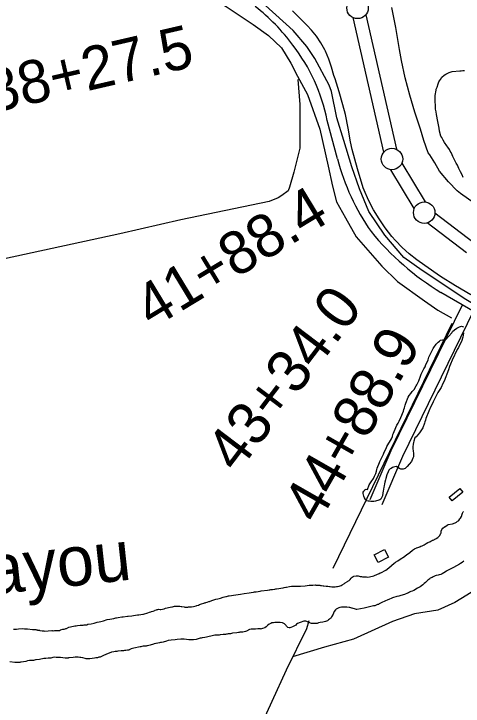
# Model space of a CAD drawing. Extents: x 3146026 to 3183936, y 897894 to 923344.
# Drawn here: x 3156715 to 3157760, y 910425 to 912037 of the extents above; entities that cross this region are included whole.
import ezdxf

# ---------------------------------------------------------------- set-up
doc = ezdxf.new("R2010")
doc.units = 0
for name, color, linetype in [('V-BLDG-OTLN', 7, 'Continuous'), ('V-LEVE-TOET', 7, 'Continuous'), ('V-RIVR-IDEN', 7, 'Continuous'), ('V-ROAD-CNTR', 7, 'Continuous'), ('V-SITE-VEGE', 7, 'Continuous'), ('V-SURV-IDEN', 7, 'Continuous'), ('V-SURV-LINE', 7, 'Continuous'), ('V-TOPO-SHOR', 7, 'Continuous')]:
    doc.layers.add(name, color=color, linetype=linetype)

msp = doc.modelspace()

# ---------------------------------------------------------------- linework, layer by layer
at = {"layer": 'V-BLDG-OTLN'}
for points in [[(3157752.3, 910931.9), (3157759.2, 910923.4), (3157734.6, 910903.4), (3157727.7, 910911.9)], [(3157576.7, 910789.7), (3157585.9, 910771.6), (3157562.2, 910759.6), (3157553, 910777.7)]]:
    msp.add_lwpolyline(points, close=True, dxfattribs=at)
at = {"layer": 'V-LEVE-TOET'}
for points in [[(3157785.4, 911596.2), (3157754, 911618.8), (3157746.3, 911624.5), (3157725.5, 911646.1), (3157704.7, 911670.4), (3157694.2, 911689.8), (3157682.3, 911708.5), (3157678.9, 911713.4), (3157668.7, 911742.3), (3157660.9, 911768.4), (3157647.5, 911807.6), (3157635.7, 911847.3), (3157625.4, 911887.5), (3157616.6, 911927.9), (3157611.8, 911954.2), (3157603.4, 912005.1), (3157594.4, 912051.6)], [(3157777.7, 911383), (3157742.2, 911403.7), (3157707.4, 911425.7), (3157670.6, 911451.2), (3157652, 911463.9), (3157634.4, 911477.9), (3157617.9, 911493), (3157602.4, 911509.3), (3157594.4, 911518.8), (3157578.7, 911538.6), (3157564.3, 911559.3), (3157551.3, 911580.8), (3157539.6, 911603.2), (3157529.4, 911626.2), (3157527.2, 911631.7), (3157513.8, 911676), (3157501.9, 911720.7), (3157497.5, 911739.1), (3157492.5, 911770.9), (3157485.9, 911802.4), (3157480, 911825.3), (3157471.7, 911855.6), (3157461.9, 911885.4), (3157459, 911893.4), (3157454, 911912.7), (3157447.6, 911931.5), (3157439.6, 911949.8), (3157437.9, 911953.3), (3157428.9, 911969.3), (3157418.5, 911984.5), (3157406.8, 911998.7), (3157396.7, 912009.4), (3157380.4, 912027), (3157363.1, 912043.5)]]:
    msp.add_lwpolyline(points, dxfattribs=at)
at = {"layer": 'V-ROAD-CNTR'}
for points in [[(3157467.9, 911699), (3157443.8, 911788.7)], [(3159152, 910552.1), (3157708.3, 911388.1)], [(3157757.4, 911358.5), (3157591.9, 911019.2), (3157543.1, 910905.7)], [(3157784.3, 911345.3), (3157619.2, 911006.7), (3157570.7, 910893.9)]]:
    msp.add_lwpolyline(points, dxfattribs=at)
for centre, radius, start, end in [((3157003.3, 911700), 446.8, 36.1726, 52.3968), ((3157032.8, 911707), 419, 11.2448, 37.7798), ((3157965.4, 911825.5), 513.3, 194.2691, 215.1378), ((3158045.1, 911937.9), 644.8, 219.2363, 238.5165)]:
    msp.add_arc(centre, radius, start, end, dxfattribs=at)
at = {"layer": 'V-SITE-VEGE'}
for points in [[(3157760.3, 911655.7), (3157757.7, 911661.7), (3157754.1, 911669.1), (3157750.2, 911676.5), (3157746.7, 911684.3), (3157743.6, 911689.5), (3157739.6, 911697.3), (3157736.1, 911705.1), (3157734.4, 911708.6), (3157732.2, 911713.8), (3157730, 911717.2), (3157727.8, 911721.1), (3157724.3, 911726.8), (3157722.1, 911729.8), (3157716.8, 911737.6), (3157713.3, 911742.4), (3157710.7, 911748.9), (3157708, 911752.3), (3157704.9, 911763.6), (3157704, 911770.6), (3157701.8, 911782.3), (3157701.3, 911786.6), (3157698.2, 911802.7), (3157696.9, 911808.8), (3157695.9, 911815.3), (3157695.5, 911822.3), (3157695, 911833.6), (3157694.9, 911847), (3157697, 911858.8), (3157697.4, 911861.8), (3157699.1, 911866.2), (3157701.7, 911874), (3157703.4, 911878.4), (3157705.1, 911881), (3157706.9, 911884.1), (3157710.7, 911889.3), (3157715.9, 911893.7), (3157719.8, 911896.3), (3157727.6, 911900.3), (3157734.6, 911902.9), (3157752, 911904.3), (3157755.4, 911904.3), (3157758.9, 911904.8), (3157762.8, 911904.8)], [(3157688.3, 911254.9), (3157689.9, 911257.8), (3157691.6, 911260.4), (3157697.4, 911267.9), (3157701.6, 911272.2), (3157704.9, 911275.1), (3157707.5, 911276.8), (3157711.6, 911278.1), (3157716.3, 911277.7), (3157718.4, 911277.7), (3157720, 911279), (3157733.4, 911294.2), (3157735.5, 911297.1), (3157739.6, 911301.3), (3157745.1, 911305.1), (3157751.3, 911308.5), (3157756.4, 911309.4), (3157758.5, 911309), (3157760.6, 911308.2)], [(3157761.1, 911294.3), (3157759.8, 911288.4), (3157759.4, 911284.2), (3157755.7, 911273.7), (3157751.2, 911265.3), (3157748.7, 911259.8), (3157745.8, 911255.2), (3157734.6, 911230.4), (3157730.8, 911221.6), (3157728.4, 911216.1), (3157725.5, 911207.7), (3157715.5, 911181.6), (3157712.6, 911176.1), (3157708.5, 911167.3), (3157701.4, 911155.1), (3157695.6, 911144.6), (3157693.5, 911139.9), (3157690.2, 911133.6), (3157686.9, 911126.5), (3157684, 911121.4), (3157679.8, 911112.2), (3157672.8, 911094.9), (3157672, 911091.2), (3157670.7, 911087.4), (3157669.9, 911083.6), (3157665.8, 911073.1), (3157661.6, 911065.9), (3157658.3, 911061.3), (3157650.4, 911052), (3157647.9, 911049.9), (3157645, 911041.9), (3157644.6, 911039)], [(3157644.6, 911039), (3157643.8, 911035.2), (3157643, 911028.5), (3157643, 911024.7), (3157643.4, 911018.8), (3157644.3, 911014.2), (3157644.3, 911005.8), (3157643.1, 911002.5), (3157639.4, 910994.5), (3157634.4, 910988.2), (3157629.8, 910983.1), (3157627.3, 910981), (3157624.8, 910978.5), (3157620.2, 910977.2), (3157615.1, 910977.1), (3157611.8, 910978.4), (3157603.8, 910982.9), (3157597.9, 910981.2), (3157595.4, 910980.4), (3157592.1, 910978.7), (3157590, 910977.4), (3157587, 910974.5), (3157585.4, 910970.3), (3157582.1, 910963.9), (3157580, 910955.1), (3157579.2, 910952.2), (3157578, 910946.3), (3157576.7, 910942.9), (3157575.9, 910938.3), (3157575.1, 910935), (3157573.9, 910925.7), (3157573.1, 910921.5), (3157572.3, 910914.4), (3157568.9, 910908.9), (3157568.5, 910906.8), (3157566, 910905.5), (3157563.9, 910904.7), (3157556, 910902.5), (3157551.8, 910901.7), (3157545.5, 910901.2), (3157542.1, 910902), (3157539.2, 910902.4), (3157535.8, 910903.3), (3157532.9, 910906.2), (3157530.3, 910910.4), (3157529.1, 910913.7), (3157527.3, 910920), (3157527.7, 910923.4), (3157529, 910925.5), (3157530.2, 910927.2), (3157531.5, 910928.8), (3157534, 910930.1), (3157537.4, 910929.7), (3157541.5, 910940.2), (3157543.2, 910942.3), (3157546.1, 910947.4), (3157551.5, 910955.4), (3157554, 910960.4), (3157556.9, 910966.7), (3157558.1, 910971.8), (3157559.3, 910976), (3157559.7, 910978.9), (3157565.1, 910992.4), (3157566, 910994.9), (3157568.4, 910999.1), (3157574.7, 911011.7), (3157575.9, 911016.4), (3157580.5, 911024.8), (3157582.5, 911029.8), (3157592.9, 911047.1), (3157595.4, 911053), (3157596.7, 911057.2), (3157597.9, 911060.5), (3157603.7, 911074), (3157605.8, 911079.5), (3157608.7, 911083.7), (3157610.7, 911088.7), (3157615.3, 911097.1), (3157621.5, 911111.9), (3157622.3, 911116.1), (3157623.6, 911119.8), (3157625.2, 911126.1), (3157626.9, 911130.8), (3157632.2, 911144.2), (3157634.3, 911148), (3157638.5, 911153.1), (3157641.4, 911157.3), (3157645.6, 911162.3), (3157650.6, 911170.8), (3157652.2, 911173.3), (3157657.2, 911182.1), (3157660.9, 911193.1), (3157662.6, 911198.1), (3157668.4, 911210.3), (3157671.3, 911215.3), (3157673.4, 911220.8), (3157676.7, 911227.5), (3157678.3, 911231.3), (3157680.4, 911237.2), (3157685.4, 911248.2), (3157688.3, 911254.9)]]:
    msp.add_lwpolyline(points, dxfattribs=at)
at = {"layer": 'V-SURV-LINE'}
for points in [[(3157533.3, 912034.6), (3157604.5, 911721.6)], [(3157575.2, 911715), (3157504.1, 912028)], [(3157617.4, 911689.4), (3157671.8, 911598.9)], [(3157646.1, 911583.5), (3157591.7, 911674)], [(3157694.3, 911573.9), (3157785.6, 911504)], [(3157767.4, 911480.2), (3157676.1, 911550)]]:
    msp.add_lwpolyline(points, dxfattribs=at)
for centre in [(3157514.3, 912050.8), (3157594.3, 911698.8), (3157669.3, 911574.1)]:
    msp.add_circle(centre, 25, dxfattribs=at)
at = {"layer": 'V-TOPO-SHOR'}
msp.add_line((3157457.5, 910746), (3157734.5, 911316.7), dxfattribs=at)
for points in [[(3158888.3, 910721.6), (3158612.2, 910882.1), (3158241.8, 911093.6), (3157894.4, 911295.8), (3157765.8, 911371.8), (3157664.5, 911439.7), (3157621.7, 911469.9), (3157578.1, 911521.9), (3157540.4, 911576.6), (3157518.5, 911629.4), (3157501, 911680.7), (3157482.3, 911742.1), (3157466.3, 911794.8), (3157453.4, 911856.1), (3157447.9, 911870.8), (3157414.7, 911932.6), (3157396.6, 911960.7), (3157364.2, 911997.8), (3157300.4, 912056.1), (3157073.3, 912197.1), (3156567.9, 912518.1)], [(3156694.8, 912375.4), (3156811.9, 912302.6), (3157031.8, 912163.3), (3157208.9, 912054.1), (3157271.7, 912011.8), (3157307.3, 911986.2), (3157337, 911957.9), (3157359.3, 911922.4), (3157374.5, 911891.6), (3157398, 911848.8), (3157426.4, 911768.3), (3157445.9, 911682.1), (3157456.3, 911635.4), (3157465.5, 911598.9), (3157486.3, 911562), (3157511.2, 911517.8), (3157543.6, 911480.7), (3157570.4, 911449.5), (3157607.2, 911413.7), (3157669.9, 911368.5), (3157701.3, 911347.3), (3157732.7, 911329.1)], [(3157375.7, 911884.3), (3157380, 911826.1), (3157380.2, 911724.5), (3157365.7, 911668.2), (3157356.1, 911633.7), (3157352.9, 911625), (3157338.1, 911613.8), (3157329.3, 911608.2), (3157308.7, 911600.1), (3157102.9, 911557.6), (3156961.3, 911525), (3156424, 911408.5), (3156307.2, 911382.6), (3155972.9, 911311.5), (3155742.3, 911262.4), (3155713.1, 911254.5)], [(3157555.2, 910730.2), (3157557.8, 910731.1), (3157559.2, 910731.9), (3157564.8, 910734), (3157567, 910735.2), (3157568.6, 910735.8), (3157580.1, 910741.8), (3157587.2, 910746.8), (3157593.3, 910752.3), (3157594.4, 910753.6), (3157598.8, 910757.5), (3157602.3, 910760), (3157607.8, 910763.5), (3157611.3, 910765.4), (3157617.4, 910769.3), (3157619.9, 910771.1), (3157621.5, 910772.2), (3157627.8, 910777.5), (3157635.6, 910783.1), (3157641.9, 910788.5), (3157643.3, 910789.1), (3157644.8, 910790.1), (3157647, 910791.4), (3157648, 910792.2), (3157650.3, 910792.8), (3157651.7, 910793.6), (3157654.6, 910794.7), (3157656.6, 910795.1), (3157658.2, 910795.7), (3157659.3, 910795.9), (3157661.5, 910797.2), (3157662.5, 910797.4), (3157664.6, 910798.4), (3157669.5, 910800.5), (3157674, 910803.4), (3157677.4, 910806.3), (3157681.5, 910807.7), (3157682.8, 910808), (3157683.8, 910808.4), (3157684.8, 910809), (3157686, 910810), (3157688.5, 910811.3), (3157690.3, 910811.9), (3157693, 910813.1), (3157693.8, 910813.8), (3157696, 910815), (3157697.3, 910815.4), (3157701.1, 910818.1), (3157704.4, 910820.6), (3157705, 910821.4), (3157707.9, 910826.9), (3157708.5, 910828.8), (3157709.1, 910832.1), (3157710.5, 910836), (3157712.9, 910839.3), (3157716.6, 910842.6), (3157717.2, 910842.8), (3157722.5, 910846.5), (3157725.4, 910847.7), (3157735.4, 910849.6), (3157741.5, 910851.5), (3157744.2, 910853.6), (3157745.2, 910854), (3157746.8, 910855.4), (3157749.1, 910856.7), (3157750.1, 910857.7), (3157752.3, 910861), (3157753.7, 910862.4), (3157756.4, 910866.5), (3157757.2, 910868.4), (3157757.2, 910869.4), (3157758.4, 910874.5), (3157759.6, 910877.4), (3157760.4, 910878.4)], [(3157761.5, 910762.3), (3157758, 910759.8), (3157753.7, 910757.3), (3157751.5, 910755.7), (3157737.6, 910748), (3157725.3, 910741.8), (3157722.3, 910739.8), (3157721, 910739.1), (3157714.9, 910735.2), (3157711.4, 910733.3), (3157708, 910731.9), (3157704.5, 910730.8), (3157701.8, 910730.4), (3157697.1, 910729.2), (3157694.7, 910728.3), (3157693, 910727.5), (3157690.2, 910726.5)], [(3158294.4, 910416.5), (3157886.9, 910705.9), (3157858.4, 910727), (3157839.9, 910740.5), (3157792.3, 910698.3), (3157740.7, 910666.2), (3157701, 910648.4), (3157647.1, 910639.7), (3157595.8, 910622.1), (3157504.7, 910581), (3157437.5, 910562.4), (3157362.8, 910539.7)], [(3157156.7, 910664.9), (3157158.5, 910665.3), (3157159.7, 910665.9), (3157161.2, 910666.2), (3157164.4, 910667.2), (3157168.7, 910668.9), (3157170, 910669.1), (3157171.8, 910669.9), (3157177.9, 910672.2), (3157180.2, 910672.6), (3157184.3, 910673.9), (3157189, 910674.7), (3157195.1, 910676.2), (3157201.5, 910678.5), (3157207.6, 910680.3), (3157209.4, 910680.6), (3157213.9, 910681.6), (3157215.6, 910681.6), (3157231.1, 910684.6), (3157242.2, 910685.9), (3157250.8, 910687.6), (3157261.8, 910688.6), (3157266.9, 910689.7), (3157272.5, 910690.3), (3157274.9, 910691), (3157278.8, 910691.2), (3157287.8, 910692.7), (3157290.3, 910693.3), (3157305, 910695.2), (3157308.5, 910696.1), (3157310.5, 910696.1), (3157312.4, 910696.5), (3157316.7, 910696.9), (3157320.8, 910697.6), (3157321.8, 910697.6), (3157324.3, 910698), (3157325.9, 910698), (3157341.2, 910700.6), (3157343.7, 910701.4), (3157347.2, 910702.2), (3157349.2, 910702.4), (3157356.2, 910703.7), (3157360.5, 910704.1), (3157363.3, 910704.2), (3157365.2, 910704.6), (3157372, 910704.8), (3157381.2, 910704.7), (3157392.4, 910705.5), (3157402.1, 910706.8), (3157409.4, 910706.9), (3157410.5, 910707.1), (3157415.4, 910707.3), (3157417.4, 910706.9), (3157421.1, 910706.9), (3157424.2, 910706.5), (3157426.2, 910706.6), (3157427.9, 910706.2), (3157428.9, 910706.2), (3157430.3, 910705.8), (3157434.4, 910705.2), (3157435.7, 910705.2), (3157441, 910704.6), (3157443.2, 910704.2), (3157444.9, 910704.2), (3157449, 910703.8), (3157450.8, 910703.4), (3157454.5, 910703), (3157462.5, 910703.1), (3157465.2, 910703.5), (3157467.4, 910703.5), (3157471.3, 910704.3), (3157475.8, 910706), (3157478.5, 910707.3), (3157483.6, 910710.6), (3157485.6, 910712.4), (3157490.9, 910715.5), (3157491.7, 910716.1), (3157493.6, 910717), (3157494.8, 910717.8), (3157496.8, 910719.6), (3157499.3, 910723.4), (3157500.1, 910724.2), (3157501.7, 910725.4), (3157504.2, 910726.9), (3157506, 910727.7), (3157511.1, 910728.5), (3157512.6, 910728.5), (3157515.4, 910728.2), (3157520.3, 910727.2), (3157523.8, 910726.8), (3157525.7, 910726), (3157529.4, 910726), (3157531, 910725.8), (3157532.2, 910726), (3157532.6, 910725.8), (3157533.5, 910726), (3157535.3, 910726), (3157538.2, 910725.6), (3157541.7, 910726.2), (3157552.3, 910728.8), (3157555.2, 910730.2)], [(3157690.2, 910726.5), (3157687.7, 910725), (3157683, 910722.7), (3157682.2, 910721.7), (3157678.1, 910718.6), (3157672.6, 910712.8), (3157669.4, 910710.4), (3157666.5, 910707.9), (3157662.8, 910705.4), (3157660, 910703.1), (3157656.7, 910701.1), (3157654.1, 910699.4), (3157645.1, 910694.5), (3157641, 910692.6), (3157638.3, 910691.8), (3157635.1, 910690.1), (3157632.4, 910689.3), (3157630.2, 910688), (3157623.4, 910685.3), (3157615.2, 910683), (3157610.3, 910681.2), (3157606, 910680.1), (3157595.2, 910677), (3157592.5, 910675.9), (3157588.9, 910674.5), (3157583.5, 910672), (3157579.5, 910670.3), (3157577.8, 910669.9), (3157570.9, 910666.8), (3157566.2, 910664.1), (3157564.3, 910663.3), (3157562.7, 910662), (3157560.5, 910661.4), (3157556, 910659.5), (3157554.1, 910658.9), (3157551.7, 910658.5), (3157548, 910657.5), (3157539, 910655.4), (3157535.9, 910654.9), (3157529.6, 910653), (3157521.2, 910651.4), (3157512.8, 910650.3), (3157511.8, 910650.3), (3157509.5, 910650.7), (3157501.9, 910652.9), (3157500.7, 910653.5), (3157496, 910654.7), (3157494.5, 910654.7), (3157489.6, 910655.3), (3157488, 910655.3), (3157486.5, 910655.5), (3157476.7, 910655.4), (3157473.2, 910654.8), (3157470.6, 910653.9), (3157465.7, 910651.9), (3157464.2, 910650.8), (3157463, 910649.6), (3157459.6, 910645.1), (3157458.3, 910641.6), (3157457.3, 910639.5), (3157453.9, 910633), (3157452.9, 910631.7), (3157452.1, 910630.3), (3157450.6, 910629), (3157450, 910628.2), (3157449, 910627.6), (3157447, 910626), (3157444.7, 910623.9), (3157442.1, 910622.7), (3157439.8, 910622.2), (3157436.7, 910621.2), (3157433.5, 910620.3), (3157427.3, 910619.5), (3157423.4, 910618.7), (3157420.4, 910617.4), (3157418.1, 910617.6), (3157412, 910617.4), (3157410.1, 910617.8), (3157407.1, 910617.7), (3157400.7, 910620), (3157396.6, 910622), (3157393.9, 910622.6), (3157392.3, 910622.8), (3157391.1, 910622.6), (3157389, 910622.8), (3157387, 910622.5), (3157382.9, 910620.7), (3157380.6, 910620.1), (3157374.7, 910617.4), (3157372.4, 910615.7), (3157370.4, 910613.6), (3157369.4, 910612.8), (3157362.9, 910609.5), (3157359.4, 910608.1), (3157356.9, 910607.6), (3157355.3, 910607.6), (3157352, 910608.6), (3157350.6, 910609.4), (3157348.7, 910611.5), (3157348.1, 910612.5), (3157347.3, 910613.3)], [(3156770.2, 910602.3), (3156771.9, 910602.3), (3156774.1, 910601.9), (3156775.2, 910601.3), (3156780.7, 910600.1), (3156782.5, 910600.3), (3156784.4, 910600.3), (3156787, 910600), (3156795, 910600.6), (3156803, 910600.9), (3156804.7, 910600.7), (3156806.5, 910600.9), (3156807.5, 910600.7), (3156810.2, 910601.1), (3156815.9, 910601.1), (3156819.8, 910601.6), (3156821.3, 910601.6), (3156823.7, 910602.6), (3156828.4, 910604.1), (3156832.1, 910604.7), (3156834.3, 910605.3), (3156835.8, 910606), (3156837.2, 910606.2), (3156842.7, 910608.7), (3156853.2, 910611.6), (3156856.8, 910612.2), (3156859.7, 910612.2), (3156862.8, 910612.9), (3156868.7, 910613.3), (3156874.2, 910614), (3156876.3, 910614), (3156878.1, 910614.4), (3156880.4, 910614.4), (3156882.2, 910614.8), (3156884.7, 910614.8), (3156887.1, 910615.7), (3156894.5, 910616.9), (3156901.5, 910618.4), (3156908.4, 910620.5), (3156913.3, 910621.5), (3156917.2, 910622.2), (3156923.1, 910623.7), (3156931.5, 910626.6), (3156938.3, 910627.8), (3156947.5, 910629.3), (3156949.7, 910629.9), (3156952.4, 910630.4), (3156953.6, 910630.8), (3156957.1, 910631.2), (3156966.3, 910632.9), (3156969.2, 910632.9), (3156979, 910634.4), (3156980.4, 910634.4), (3156989.3, 910635.5), (3156993.5, 910636.3), (3157002.4, 910637.4), (3157005.8, 910637.6), (3157010.5, 910638.3), (3157014.6, 910639.1), (3157016.1, 910639.1), (3157026.1, 910642.5), (3157030.4, 910644.1), (3157033.7, 910645), (3157034.9, 910645.6), (3157039.2, 910646.6), (3157042.6, 910648.1), (3157043.7, 910648.3), (3157046.9, 910649.5), (3157048.2, 910649.8), (3157049.8, 910650.4), (3157051.2, 910650.6), (3157055.1, 910649.8), (3157056.6, 910650), (3157064.8, 910651.9), (3157067.6, 910653.1), (3157078.5, 910655.9), (3157082.1, 910656.5), (3157084, 910656.5), (3157088.7, 910657.6), (3157090.7, 910657.6), (3157092, 910658), (3157099.5, 910658), (3157101, 910657.6), (3157104.3, 910657.2), (3157105.3, 910656.8), (3157110.6, 910656), (3157112.3, 910655.6), (3157114.5, 910655.7), (3157115.9, 910655.5), (3157117.6, 910655.7), (3157119.8, 910655.7), (3157121.3, 910656.1), (3157123.3, 910656.3), (3157128, 910656.3), (3157132.3, 910657), (3157139.1, 910658.7), (3157140.5, 910659.3), (3157144.4, 910660.3), (3157146.6, 910661.6), (3157151.3, 910663.2), (3157156.7, 910664.9)], [(3156213.1, 908002.9), (3156223.8, 908019.3), (3156483.7, 908574.2), (3156760.5, 909218.7), (3156941, 909624.7), (3157082.5, 909925.8), (3157349, 910509.6), (3157396.5, 910605.6), (3157401.4, 910624.3)], [(3157347.3, 910613.3), (3157345.4, 910616), (3157344.6, 910616.8), (3157339.9, 910618.8), (3157334.1, 910620.2), (3157329.8, 910620.2), (3157324.5, 910619.7), (3157322.6, 910619.7), (3157321.6, 910619.5), (3157318.5, 910619.3), (3157315.1, 910618.7), (3157312.6, 910617.6), (3157308.5, 910615.6), (3157304.9, 910612.9), (3157304.2, 910612.1), (3157301.6, 910609.8), (3157298.7, 910607.7), (3157293.4, 910605.6), (3157288.9, 910604.6), (3157288.3, 910604.8), (3157286.7, 910604.8), (3157283.6, 910605.4), (3157282.2, 910605.4), (3157277, 910604.7), (3157273.2, 910604.7), (3157266.8, 910604.3), (3157263.3, 910603.2), (3157256.2, 910599.5), (3157253.9, 910598.7), (3157250.7, 910597.8), (3157247.2, 910597.2), (3157244.7, 910597), (3157240.2, 910597.4), (3157239, 910596.9), (3157237.6, 910596.9), (3157233.3, 910596.1), (3157223.4, 910595), (3157219.1, 910593.8), (3157213, 910593.1), (3157211.1, 910592.7), (3157209.3, 910592.7), (3157207.1, 910592.3), (3157205.4, 910592.2), (3157201.5, 910591.6), (3157194.4, 910591.2), (3157192.1, 910590.7), (3157186.4, 910590.1), (3157182.5, 910590.1), (3157179.4, 910589.8), (3157162.6, 910585.4), (3157159.2, 910584.8), (3157152.8, 910584), (3157150.2, 910583.3), (3157148.1, 910583.1), (3157143.8, 910581.5), (3157141.2, 910580.8), (3157138.5, 910580.6), (3157132.8, 910579.8), (3157121.9, 910579.7), (3157116.4, 910580.3), (3157110.6, 910580.7), (3157108, 910581), (3157105.5, 910581), (3157103, 910580.8), (3157094.9, 910580.6), (3157090.4, 910579.7), (3157080.5, 910578.8), (3157074, 910577.8), (3157069.5, 910576.7), (3157062.5, 910574.4), (3157058.6, 910573.4), (3157056.2, 910573), (3157053.7, 910572.3), (3157049.8, 910571.7), (3157045.7, 910570.7), (3157044.7, 910570.7), (3157041.2, 910570), (3157039.6, 910569.4), (3157031.8, 910567.3), (3157025.9, 910565.2), (3157024.3, 910565.2), (3157022.4, 910564.8), (3157019.1, 910564.4), (3157015.9, 910564.4), (3157012.8, 910563.7), (3157010.5, 910563.5), (3157008.3, 910563.1), (3157005, 910562.2), (3156998.1, 910561.2), (3156993.8, 910560.3), (3156988, 910558.9), (3156984.4, 910557), (3156984.4, 910556.8), (3156983.3, 910556.2), (3156982.3, 910555.8), (3156979.5, 910555.1), (3156975.6, 910554.5), (3156972.3, 910554.3), (3156969.6, 910553.6), (3156964.5, 910553.6), (3156956.5, 910553.2)], [(3156714.3, 910604.5), (3156715.5, 910604.3), (3156721.3, 910604.7), (3156725.8, 910605.3), (3156735, 910605.6), (3156739.9, 910605.4), (3156742.6, 910605), (3156746.9, 910604.8), (3156757.9, 910603.7), (3156765.7, 910603.3), (3156767.8, 910602.7), (3156768.8, 910602.7), (3156770.2, 910602.3)], [(3156956.5, 910553.2), (3156954.7, 910552.7), (3156952.2, 910552.5), (3156950.6, 910552.1), (3156947.1, 910551.7), (3156942.2, 910550.6), (3156928.5, 910545.2), (3156923.6, 910542.7), (3156915.2, 910539.4), (3156912.4, 910538.8), (3156909.3, 910537.7), (3156905.2, 910537.3), (3156902.7, 910536.7), (3156896.8, 910535.8), (3156891.5, 910535.4), (3156885.9, 910535.6), (3156884.7, 910535.3), (3156883.5, 910535.3), (3156883.1, 910535.5), (3156881, 910535.7), (3156874.9, 910537.5), (3156870.4, 910538.3), (3156868.1, 910538.3), (3156864.2, 910539.1), (3156862.4, 910539.3), (3156857.4, 910539.5), (3156852.9, 910538.7), (3156843.3, 910537.4), (3156842.3, 910537.4), (3156840.9, 910536.9), (3156833.9, 910537.1), (3156823.5, 910538.1), (3156819.3, 910538.7), (3156813.4, 910538.6), (3156809.3, 910538.8), (3156805.6, 910538.4), (3156800.5, 910537.1), (3156794.8, 910537.1), (3156789.2, 910536.3), (3156784.3, 910536.2), (3156774.1, 910533.9), (3156767.1, 910532.6), (3156765.5, 910532.6), (3156760.8, 910531.6), (3156758.5, 910531.4), (3156753.4, 910531.3), (3156751, 910531.1), (3156746.5, 910530.5), (3156742.6, 910529.4), (3156732.1, 910527.5), (3156730.3, 910527.5), (3156728.9, 910527.1), (3156727.2, 910526.9), (3156722.7, 910526.7), (3156717, 910526.6), (3156705.7, 910528.2)]]:
    msp.add_lwpolyline(points, dxfattribs=at)

# ---------------------------------------------------------------- texts
at = {"layer": 'V-RIVR-IDEN'}
msp.add_text('Bayou', height=116, rotation=6.2258, dxfattribs=at).set_placement((3156554.5, 910672.4))
at = {"layer": 'V-SURV-IDEN'}
for s, rotation, p in [('38+27.5', 13.0047, (3156664, 911805.7)), ('41+88.4', 31.2144, (3157036.2, 911302.7)), ('43+34.0', 52.8042, (3157234.4, 910965.1)), ('44+88.9', 60.2992, (3157422.6, 910845.9))]:
    msp.add_text(s, height=100, rotation=rotation, dxfattribs=at).set_placement(p)

doc.saveas('drawing.dxf')
